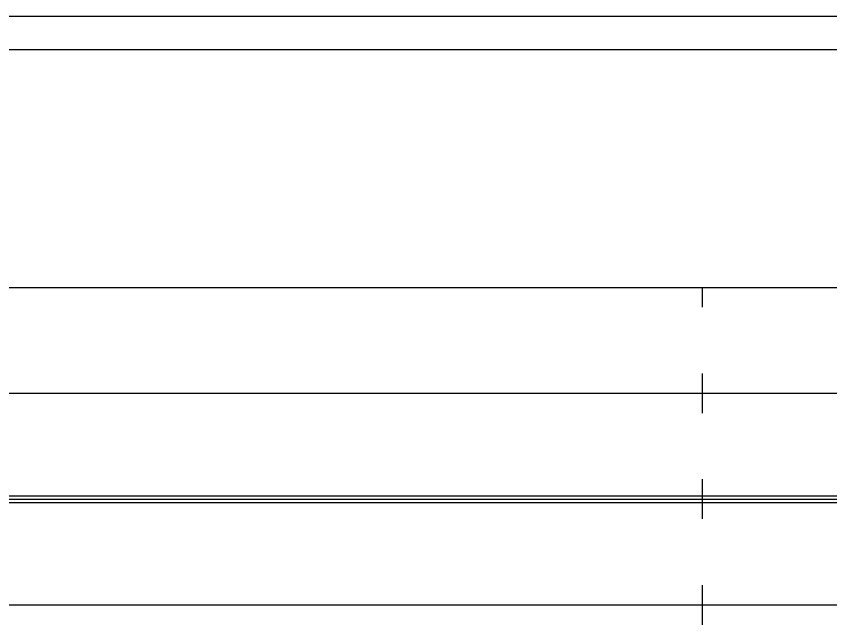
# Model space of a CAD drawing. Extents: x 2 to 10148, y 0 to 380.
# Drawn here: x 1246.3 to 1307.9, y 188.5 to 234.5 of the extents above; entities that cross this region are included whole.
import ezdxf

# ---------------------------------------------------------------- set-up
doc = ezdxf.new("R2010")
doc.units = 0
doc.layers.add('POSUN_RASTR', color=7, linetype='Continuous')
doc.layers.add('RYCHL_RASTR', color=7, linetype='Continuous')

msp = doc.modelspace()

# ---------------------------------------------------------------- linework, layer by layer
at = {"layer": 'POSUN_RASTR'}
for p, q in [((1245.39, 234.5), (1358, 234.5)), ((1245.39, 232), (1358, 232))]:
    msp.add_line(p, q, dxfattribs=at)
at = {"layer": 'RYCHL_RASTR'}
for p, q in [((1245.39, 214), (1854.715, 214)), ((1298.283, 212.5), (1298.283, 214)), ((1298.283, 204.5), (1298.283, 207.5)), ((1245.39, 206), (1854.514, 206)), ((1298.283, 196.5), (1298.283, 199.5)), ((1245.39, 198.25), (1854.281, 198.25)), ((1245.39, 198), (1854.244, 198)), ((1245.39, 197.75), (1854.219, 197.75)), ((1298.283, 188.5), (1298.283, 191.5)), ((1245.39, 190), (1854.257, 190))]:
    msp.add_line(p, q, dxfattribs=at)

doc.saveas('drawing.dxf')
